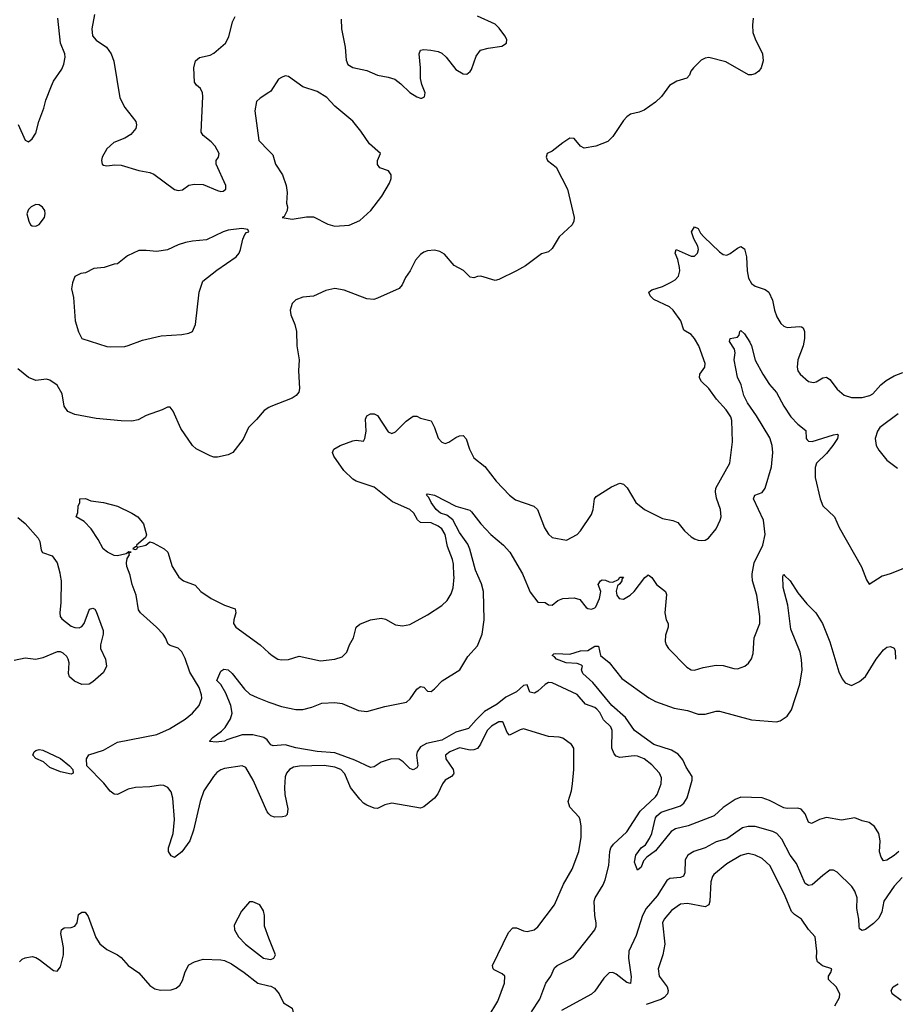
# Model space of a CAD drawing. Header units: inches. Extents: x 1843162 to 1959474, y 907081 to 1016326.
# Tile 395 of 656: x 1898600 to 1903517, y 967592 to 973121. Entities that reach past the tile are written whole.
import ezdxf

# ---------------------------------------------------------------- set-up
doc = ezdxf.new("R2010")
doc.units = ezdxf.units.IN
doc.header["$MEASUREMENT"] = 0
for name, color, linetype in [('B8996', 7, 'Continuous'), ('B8997', 7, 'Continuous'), ('B9906', 7, 'Continuous'), ('B9907', 7, 'Continuous')]:
    doc.layers.add(name, color=color, linetype=linetype)

msp = doc.modelspace()

# ---------------------------------------------------------------- linework, layer by layer
at = {"layer": 'B8996', "color": 5}
for points, elevation in [([(1898828.2, 970000), (1898832.6, 969970), (1898831.2, 969848.8), (1898825.3, 969790), (1898828.3, 969770), (1898836.5, 969756.5), (1898890, 969715.8), (1898910, 969707.6), (1898933.7, 969706.3), (1898950, 969712.7), (1898963, 969730), (1898992, 969810), (1899010, 969817.2), (1899022, 969810), (1899030, 969798), (1899069.6, 969690), (1899069.6, 969670), (1899053, 969610), (1899054.7, 969590), (1899081.5, 969530), (1899087.1, 969490), (1899070, 969454.9), (1899010, 969403.1), (1898990, 969390.4), (1898950, 969386.7), (1898907.1, 969407.1), (1898880.7, 969430), (1898873.4, 969450), (1898878, 969510), (1898873, 969530), (1898865.5, 969545.5), (1898843.4, 969563.4), (1898830, 969570.7), (1898810, 969570.6), (1898730, 969537.6), (1898690, 969528.7), (1898630, 969535.8), (1898570, 969522.6)], 620), ([(1900000, 968660.8), (1899990, 968672), (1899910.9, 968850), (1899870, 968921.7), (1899850, 968930.7), (1899750, 968915.5), (1899730, 968908.9), (1899707.5, 968892.5), (1899688.5, 968871.5), (1899633.4, 968790), (1899613, 968730), (1899575.3, 968570), (1899555.6, 968510), (1899510, 968448.7), (1899470, 968416), (1899450, 968424.5), (1899435.3, 968450), (1899435.3, 968470), (1899462.1, 968550), (1899468.8, 968628.8), (1899459.5, 968750), (1899450, 968784.5), (1899432.6, 968810), (1899410, 968820.9), (1899390, 968823.1), (1899330, 968812.5), (1899250, 968809.9), (1899210, 968800.2), (1899150, 968769.9), (1899130, 968772.1), (1899107.9, 968787.9), (1899072.7, 968832.7), (1898976.5, 968930), (1898975, 968970), (1898988.1, 968991.9), (1899070, 969018.3), (1899150, 969063.2), (1899370, 969107.4), (1899441.7, 969138.3), (1899530, 969193.2), (1899570, 969227.3), (1899607, 969270), (1899623.2, 969310), (1899621.7, 969330), (1899608.2, 969370), (1899556, 969456), (1899530, 969533.1), (1899511.1, 969571.1), (1899490, 969591.6), (1899445.8, 969605.8), (1899434.2, 969614.2), (1899419.5, 969650), (1899405.2, 969670), (1899367.4, 969710), (1899278.2, 969790), (1899266.7, 969806.7), (1899254.4, 969890), (1899231.5, 969950), (1899221.3, 970000)], 580), ([(1899487.4, 970000), (1899493.7, 969990), (1899519.1, 969970), (1899584.6, 969944.6), (1899617.1, 969910), (1899674.9, 969870), (1899750, 969833.6), (1899810, 969813.1), (1899813.2, 969790), (1899801.8, 969750), (1899801.6, 969730), (1899812.9, 969710), (1899950, 969610.3), (1900000, 969566.2)], 580), ([(1900000, 969063.6), (1899990, 969077.6), (1899970.8, 969090.8), (1899910, 969105.8), (1899850, 969105.7), (1899762.4, 969077.6), (1899749.7, 969069.7), (1899704.2, 969064.2), (1899667.2, 969067.2), (1899665.2, 969070), (1899684, 969090), (1899733.7, 969126.3), (1899753.1, 969146.9), (1899784.4, 969195.6), (1899793.7, 969226.3), (1899785, 969270), (1899758.1, 969338.1), (1899730, 969387.3), (1899707, 969410), (1899730, 969462), (1899746, 969474), (1899770, 969470.6), (1899794, 969450), (1899862, 969362), (1899893.1, 969333.1), (1899933.8, 969313.8), (1900000, 969289.2)], 560), ([(1900000, 967962.9), (1899974.3, 968030), (1899974.7, 968090), (1899970, 968117.2), (1899949.4, 968150), (1899910, 968167.6), (1899890, 968166.6), (1899845.8, 968114.2), (1899804.9, 968035.1), (1899806.7, 968010), (1899829.7, 967969.7), (1899868.8, 967928.8), (1899970, 967851.2), (1900000, 967845.5)], 620), ([(1898599.1, 967830), (1898614, 967846), (1898630, 967853), (1898670, 967859.6), (1898690, 967854.5), (1898710, 967842.9), (1898790, 967780.7), (1898810, 967778.4), (1898830, 967802.7), (1898845.2, 967870), (1898845.8, 967910), (1898830.3, 967989.7), (1898834.9, 968010), (1898850, 968020.5), (1898890, 968022.4), (1898910.3, 968029.7), (1898923, 968050), (1898930, 968095.3), (1898950, 968108.7), (1898968.4, 968108.4), (1898985.2, 968085.2), (1899027.3, 967967.3), (1899050.7, 967930.7), (1899090, 967898.9), (1899150, 967869.7), (1899170, 967854.7), (1899210, 967809.6), (1899270, 967768), (1899330, 967697.3), (1899358.9, 967678.9), (1899390, 967671.8), (1899450, 967672.3), (1899478.7, 967681.3), (1899500.2, 967699.8), (1899515.1, 967724.9), (1899530, 967773.2), (1899550, 967814), (1899582, 967830), (1899630, 967845.2), (1899730, 967841.2), (1899750, 967838), (1899790, 967818), (1899861.2, 967770), (1899937.2, 967710), (1900000, 967696.2)], 620)]:
    msp.add_lwpolyline(points, dxfattribs=dict(at, elevation=elevation))
at = {"layer": 'B8996', "color": 5, "elevation": 580}
msp.add_lwpolyline([(1898890, 968884.5), (1898830, 968896.8), (1898770, 968920.8), (1898733.5, 968953.5), (1898690, 968971.6), (1898674.7, 968990), (1898682, 969010), (1898690, 969016.9), (1898710, 969021.8), (1898730, 969019.2), (1898830, 968972.7), (1898880.7, 968930), (1898897.7, 968910), (1898899.6, 968890)], close=True, dxfattribs=at)
at = {"layer": 'B8997', "color": 5}
for points, elevation in [([(1898592.1, 972532.1), (1898630, 972444.5), (1898650, 972435.8), (1898670, 972452.4), (1898690, 972484.7), (1898707.4, 972550), (1898736.3, 972623.7), (1898746.4, 972670), (1898778.5, 972750), (1898790, 972775.3), (1898837.1, 972842.9), (1898848.2, 972871.8), (1898855.2, 972910), (1898854, 972930), (1898828.6, 972990), (1898814.6, 973130)], 620), ([(1899019.9, 973150), (1899005.8, 973070), (1899009.9, 973030), (1899030, 973005.3), (1899086.7, 972966.7), (1899113.6, 972930), (1899128.9, 972888.9), (1899162.1, 972682.1), (1899190, 972627.7), (1899252.4, 972550), (1899256.9, 972530), (1899252.6, 972510), (1899223.6, 972476.4), (1899190, 972455.5), (1899129.3, 972430.7), (1899090, 972395.2), (1899063.1, 972350), (1899059.7, 972330), (1899063.6, 972310), (1899070, 972304.2), (1899090, 972299.7), (1899134.1, 972305.9), (1899170, 972303.7), (1899270, 972274.8), (1899330, 972263.1), (1899352.8, 972252.8), (1899470, 972166.9), (1899490, 972161.3), (1899514.9, 972165.1), (1899550, 972191.5), (1899582.2, 972197.8), (1899630, 972195.3), (1899710, 972162.2), (1899730, 972156.4), (1899742, 972158), (1899757, 972170), (1899757.4, 972190), (1899702.6, 972310), (1899704.2, 972330), (1899716.5, 972350), (1899719.8, 972370), (1899696.9, 972410), (1899674.5, 972434.5), (1899630.5, 972470), (1899619.5, 972490), (1899629.1, 972689.1), (1899625.7, 972710), (1899614.5, 972734.5), (1899592.8, 972752.8), (1899581.3, 972770), (1899577.6, 972850), (1899587.4, 972890), (1899610, 972909.6), (1899670, 972922.4), (1899690, 972933.5), (1899755.9, 972990), (1899775, 973025), (1899795.5, 973110), (1899810, 973138.7)], 620), ([(1900000, 972712.7), (1899950, 972679.5), (1899930, 972660.9), (1899920.6, 972610), (1899942.6, 972442.6), (1900000, 972383.8)], 640), ([(1900000, 970943.4), (1899972.7, 970927.3), (1899930, 970875.8), (1899884.2, 970830), (1899854.7, 970765.3), (1899796.3, 970690), (1899770, 970676.5), (1899710, 970664.4), (1899690, 970664.4), (1899670, 970672.4), (1899591.6, 970711.6), (1899570.5, 970730), (1899505.9, 970825.9), (1899461.7, 970921.7), (1899444.9, 970944.9), (1899430, 970946), (1899399.3, 970930), (1899310, 970898), (1899266.3, 970873.7), (1899230, 970866.4), (1899170, 970867.7), (1899030, 970880.7), (1898910, 970903.3), (1898870, 970921.1), (1898850.1, 970950), (1898839.1, 971019.1), (1898810, 971068), (1898770, 971097.3), (1898750, 971101.5), (1898690, 971095.6), (1898650, 971111.5), (1898590, 971160.2)], 620), ([(1899221.3, 970000), (1899221.1, 970001.1), (1899202.2, 970050), (1899199.3, 970070), (1899204, 970096), (1899216.1, 970116.1), (1899212.5, 970127.5), (1899226, 970130), (1899212.3, 970132.3), (1899198, 970122), (1899148.7, 970110), (1899130, 970112.9), (1899093.3, 970130), (1899069, 970150), (1899041.3, 970201.3), (1899001.3, 970261.3), (1898962.4, 970302.4), (1898918, 970330), (1898927.3, 970352.7), (1898928, 970390), (1898938, 970410), (1898938, 970430), (1898970, 970432.4), (1898998.8, 970418.8), (1899071.3, 970410), (1899150, 970389.1), (1899230.7, 970350.7), (1899263.6, 970330), (1899294.8, 970290), (1899312.6, 970227.4), (1899306.4, 970213.6), (1899256.3, 970170), (1899258, 970162), (1899250, 970161.2), (1899236, 970150), (1899250, 970145.7), (1899259.3, 970150), (1899261.5, 970158.5), (1899309.2, 970170), (1899330, 970188.4), (1899350, 970183.7), (1899410.5, 970150), (1899431.6, 970130), (1899456.1, 970050), (1899487.4, 970000)], 580), ([(1898590, 970325.7), (1898630, 970291.6), (1898703.4, 970210), (1898713, 970190), (1898721.4, 970141.4), (1898728.9, 970128.9), (1898783.1, 970110), (1898810.4, 970070.4), (1898826.2, 970013.8), (1898828.2, 970000)], 620)]:
    msp.add_lwpolyline(points, dxfattribs=dict(at, elevation=elevation))
at = {"layer": 'B8997', "color": 5, "elevation": 640}
for points in [[(1898690, 972084), (1898664.7, 972070), (1898650, 972055.3), (1898641, 972030), (1898651, 971990), (1898661, 971970), (1898670, 971962.8), (1898690, 971960.7), (1898710, 971971.3), (1898739, 972010), (1898744, 972030), (1898742, 972050), (1898729.1, 972069.1), (1898710, 972082)], [(1899848, 971948), (1899770, 971939), (1899742, 971930), (1899650, 971884), (1899570, 971877.6), (1899532, 971870), (1899490, 971857.2), (1899430, 971829.5), (1899370, 971819.3), (1899310, 971825.2), (1899270, 971824), (1899204.9, 971795.1), (1899150, 971749.2), (1899130, 971749), (1899074, 971730), (1899016, 971724), (1898970, 971699), (1898943.6, 971696.4), (1898910, 971678), (1898896.3, 971643.7), (1898890.5, 971610), (1898901.4, 971561.4), (1898911.5, 971430), (1898930, 971367.3), (1898948.7, 971330), (1899090, 971286), (1899110, 971283), (1899190, 971286.7), (1899210, 971290.5), (1899290, 971322), (1899394.3, 971345.7), (1899510, 971354), (1899550, 971360.3), (1899569.7, 971370.3), (1899587.8, 971410), (1899607.3, 971590), (1899627.7, 971652.3), (1899706.3, 971713.7), (1899816, 971790), (1899832.3, 971810), (1899840.9, 971830), (1899852.3, 971887.7), (1899864.7, 971915.3), (1899874, 971926), (1899886, 971930), (1899882, 971942)]]:
    msp.add_lwpolyline(points, close=True, dxfattribs=at)
at = {"layer": 'B9906', "color": 5}
for points, elevation in [([(1900000, 969289.2), (1900070, 969263.2), (1900150, 969246.3), (1900190, 969246.3), (1900239.8, 969260.2), (1900296.3, 969283.7), (1900370, 969287), (1900410, 969281.1), (1900502.3, 969242.3), (1900550, 969235.9), (1900650, 969263.8), (1900771.2, 969288.8), (1900793.3, 969306.7), (1900830, 969361.1), (1900850, 969377.1), (1900870, 969373), (1900890, 969350.5), (1900910, 969348.7), (1900930, 969362.4), (1900971.6, 969408.4), (1901071.5, 969470), (1901115.8, 969544.2), (1901170, 969603.9), (1901196.3, 969670), (1901208.1, 969750), (1901205.4, 969910), (1901193.2, 969953.2), (1901172.6, 970000)], 560), ([(1900000, 969566.2), (1900018.4, 969550), (1900050, 969530.3), (1900070, 969525.5), (1900110, 969528.9), (1900170, 969547.6), (1900290, 969520.7), (1900369.8, 969530.2), (1900410, 969543.1), (1900436.9, 969570), (1900451.5, 969610), (1900474.7, 969650), (1900489.7, 969710), (1900510, 969726.7), (1900570, 969751.5), (1900630, 969760.3), (1900654.9, 969754.9), (1900710, 969722.4), (1900750, 969717.4), (1900790, 969724), (1900890, 969778.3), (1900970, 969832), (1901001, 969859), (1901023.8, 969896.2), (1901033.5, 969930), (1901039.1, 969990), (1901038.7, 970000)], 580), ([(1901426.9, 970000), (1901466.6, 969906.6), (1901510, 969850.8), (1901550, 969847.3), (1901570, 969835.5), (1901590, 969834), (1901621.4, 969858.6), (1901649.1, 969870.9), (1901714.3, 969874.3), (1901745.1, 969865.1), (1901780.9, 969820.9), (1901790, 969813.7), (1901810, 969810.3), (1901830, 969817.6), (1901835.7, 969824.3), (1901855.5, 969870), (1901863.1, 969910), (1901847.7, 969950), (1901860.5, 969970), (1901870, 969975), (1901890, 969973.8), (1901910, 969963.8), (1901930, 969962), (1901962, 969978), (1901970, 969990.3), (1901990, 969990.7), (1901980.5, 969979.5), (1901980.5, 969970), (1901970, 969953.2), (1901957.6, 969942.4), (1901948.7, 969911.3), (1901953.1, 969890), (1901967, 969870), (1901990, 969866.9), (1902027.6, 969890), (1902050, 969910.3), (1902110, 969988.2), (1902125.9, 970000)], 560), ([(1903536.1, 968450), (1903510, 968426.8), (1903470, 968400.5), (1903450, 968398), (1903437.1, 968417.1), (1903427.5, 968447.5), (1903431.2, 968510), (1903424, 968550), (1903400.5, 968590), (1903370, 968612.4), (1903330, 968622.3), (1903290, 968639.4), (1903214.7, 968625.3), (1903130, 968639.9), (1903090.3, 968630), (1903046.1, 968606.1), (1903030, 968614), (1903010, 968660.5), (1902987.5, 968687.5), (1902970, 968692.2), (1902910, 968690.4), (1902890, 968695.5), (1902810, 968737), (1902770, 968751.4), (1902650, 968754), (1902618.4, 968741.6), (1902550, 968697.3), (1902500.4, 968650), (1902353.2, 968593.2), (1902282.2, 968577.8), (1902258.3, 968561.7), (1902170, 968453.7), (1902122.1, 968417.9), (1902103, 968397), (1902090, 968362), (1902070, 968345.1), (1902052, 968390), (1902060.3, 968430), (1902089.7, 968470), (1902113.3, 968486.7), (1902137.3, 968522.7), (1902149, 968551), (1902170, 968638), (1902177.4, 968650), (1902202.7, 968670), (1902310, 968706.3), (1902330, 968722), (1902348.1, 968751.9), (1902376.7, 968850), (1902375.7, 968870), (1902343.2, 968923.2), (1902324.3, 968964.3), (1902296.9, 968996.9), (1902259.4, 969019.4), (1902161, 969050), (1902052.8, 969130), (1902002.6, 969202.6), (1901925.6, 969270), (1901818.3, 969398.3), (1901762.4, 969450), (1901755.6, 969470), (1901759.6, 969490), (1901755.3, 969495.3), (1901730, 969506.3), (1901669.3, 969510), (1901614.5, 969530), (1901603.8, 969543.8), (1901589.5, 969550), (1901600.1, 969559.9), (1901610, 969562), (1901690, 969558.7), (1901750, 969576.3), (1901790, 969578), (1901830, 969602.8), (1901850, 969602), (1901862, 969550), (1901910.8, 969510.8), (1901982, 969422), (1902132.8, 969312.8), (1902170, 969292.7), (1902274.4, 969254.4), (1902350, 969240.8), (1902410, 969220.2), (1902450, 969220.2), (1902510, 969237.4), (1902530, 969237.4), (1902710, 969188.4), (1902850, 969178.7), (1902870, 969184.4), (1902909.7, 969210.3), (1902934.3, 969245.7), (1902980.3, 969390), (1902993.5, 969470), (1902990, 969528), (1902982, 969570), (1902930, 969698), (1902913.8, 969833.8), (1902887.7, 969932.3), (1902884.8, 969995.2), (1902887.5, 970000)], 540), ([(1902134, 970000), (1902150, 969988), (1902176.4, 969950), (1902226, 969910), (1902232.9, 969892.9), (1902223.1, 969790), (1902230.4, 969750), (1902240.5, 969730), (1902240.5, 969710), (1902225.5, 969665.5), (1902224.9, 969630), (1902230.5, 969610.5), (1902244, 969590), (1902345.7, 969485.7), (1902370, 969470.4), (1902390, 969467.2), (1902437.8, 969482.2), (1902510, 969495.6), (1902550, 969494), (1902610, 969477.4), (1902630, 969476.5), (1902672, 969490), (1902692.9, 969507.1), (1902710, 969531), (1902718, 969562), (1902724, 969650), (1902756.9, 969730), (1902756.4, 969770), (1902739.8, 969890), (1902715.8, 969970), (1902713.3, 970000)], 560), ([(1902895, 970000), (1902926.8, 969970), (1902970, 969902.8), (1903020.7, 969840.7), (1903070.5, 969790), (1903108.2, 969730), (1903150, 969626.8), (1903199.1, 969459.1), (1903218.5, 969418.5), (1903236.1, 969396.1), (1903270, 969382), (1903315.6, 969404.4), (1903350, 969433.4), (1903410, 969530.5), (1903450, 969582), (1903470, 969597.3), (1903490, 969601), (1903510, 969591.3), (1903516.3, 969576.3), (1903518, 969530)], 540), ([(1903346.1, 970000), (1903355.5, 969975.5), (1903370, 969951.3), (1903442.6, 969997.4), (1903452.2, 970000)], 560), ([(1901474, 967550), (1901520, 967620), (1901554.7, 967710), (1901582, 967750), (1901604, 967796), (1901618, 967810), (1901690, 967844.4), (1901710, 967859), (1901828.7, 968010), (1901836.5, 968030), (1901837.8, 968050), (1901829.7, 968090.3), (1901826.2, 968170), (1901831.1, 968190), (1901876.8, 968263.2), (1901888.4, 968290), (1901908.2, 968371.8), (1901913.9, 968450), (1901919.1, 968470), (1901934.2, 968490), (1902010, 968559.7), (1902083.3, 968676.7), (1902170, 968756), (1902180.3, 968770), (1902202.8, 968830), (1902204.2, 968864.2), (1902192.6, 968890), (1902150, 968936.9), (1902106, 968970), (1902070, 968985.8), (1902050, 968987.7), (1901970, 968977.7), (1901950, 968985.8), (1901937.9, 968997.9), (1901925.7, 969030), (1901926.9, 969130), (1901920.2, 969150), (1901878.1, 969190), (1901857.6, 969230), (1901841.4, 969250), (1901830, 969258.7), (1901776.7, 969276.7), (1901730, 969330.6), (1901590, 969397.4), (1901570, 969399.4), (1901550, 969388.1), (1901510.4, 969349.6), (1901490, 969339.3), (1901465.2, 969345.2), (1901450, 969386.6), (1901430, 969382.7), (1901390, 969345.8), (1901330, 969317.1), (1901282, 969278), (1901210, 969235.4), (1901162.6, 969190), (1901119.7, 969140.3), (1901050, 969120.4), (1900970, 969075.8), (1900884.5, 969055.5), (1900850, 969037.1), (1900831.2, 969010), (1900828.2, 968990), (1900835.8, 968930), (1900830, 968919.6), (1900810, 968908.7), (1900790, 968915.4), (1900753.5, 968953.5), (1900730, 968967.8), (1900690.2, 968969.8), (1900670, 968964.5), (1900629.4, 968950.6), (1900590, 968924.8), (1900570, 968921.7), (1900482.6, 968962.6), (1900370, 969003.8), (1900270.9, 969010.9), (1900150, 969031.8), (1900090, 969048.6), (1900023.8, 969043.8), (1900010, 969049.6), (1900000, 969063.6)], 560), ([(1901230, 967520.2), (1901285.3, 967610), (1901322.3, 967710), (1901323.6, 967750), (1901310, 967763.6), (1901264.4, 967784.4), (1901258.4, 967790), (1901254.3, 967810), (1901344.8, 967995.2), (1901370, 968021.7), (1901390, 968020.2), (1901430, 968003.6), (1901450, 968000.2), (1901489.8, 968010.2), (1901510, 968027.2), (1901603.1, 968150), (1901653.4, 968266.6), (1901701.7, 968350), (1901739.3, 968450), (1901752.3, 968530), (1901752.7, 968592.7), (1901747.9, 968627.9), (1901741.7, 968641.7), (1901690, 968698), (1901679.7, 968730), (1901699.1, 968790), (1901704.8, 968830), (1901712, 968910), (1901711.6, 969030), (1901698, 969050), (1901650, 969086), (1901630, 969092), (1901570, 969096.2), (1901430, 969137.8), (1901410, 969133.3), (1901350, 969102.3), (1901337.7, 969117.7), (1901314.1, 969174.1), (1901310, 969178.2), (1901290, 969178.7), (1901250, 969154.4), (1901224.6, 969130), (1901186.7, 969053.3), (1901170, 969029.1), (1901150, 969020.2), (1901130, 969019.3), (1901070, 969032), (1901015.3, 969010), (1900990.3, 968990), (1900993.4, 968970), (1901033.7, 968910), (1901038.5, 968890), (1901036, 968884), (1901024.9, 968870), (1900989.1, 968850), (1900974.2, 968830), (1900947.2, 968772.8), (1900930, 968749.8), (1900870, 968700.9), (1900850, 968693.1), (1900690, 968721.4), (1900650, 968712.7), (1900610, 968692), (1900590, 968694), (1900550, 968709.1), (1900530, 968722), (1900510, 968743.9), (1900457.6, 968810), (1900425.4, 968885.4), (1900402.5, 968910), (1900370, 968923.4), (1900310, 968933), (1900170.9, 968929.1), (1900137.2, 968922.8), (1900114.9, 968910), (1900098.9, 968890), (1900091.1, 968868.9), (1900086.3, 968810), (1900089.4, 968769.4), (1900105.2, 968690), (1900102.8, 968657.2), (1900092.7, 968647.3), (1900076.4, 968643.6), (1900030, 968642.3), (1900010, 968649.7), (1900000, 968660.8)], 580), ([(1903555.4, 968304.6), (1903510, 968255.9), (1903451.8, 968170), (1903441.2, 968110), (1903424.6, 968075.4), (1903394.2, 968045.8), (1903350, 968012.4), (1903330, 968006), (1903316.1, 968016.1), (1903313.5, 968030), (1903312.5, 968070), (1903301.3, 968130), (1903301.8, 968190), (1903290, 968227.3), (1903272.4, 968252.4), (1903190, 968333.3), (1903170, 968344.2), (1903150, 968344.2), (1903110, 968315.1), (1903050, 968261.6), (1903030, 968258.4), (1903010, 968269.5), (1902962.1, 968382.1), (1902927.1, 968430), (1902879.2, 968519.2), (1902851.2, 968550), (1902830, 968561.5), (1902730, 968589.9), (1902690, 968590.6), (1902657.9, 968582.1), (1902570, 968520.4), (1902510, 968503.9), (1902450, 968470.7), (1902386, 968450), (1902351.7, 968430), (1902337.2, 968402.8), (1902334.8, 968330), (1902328.2, 968311.8), (1902310, 968304.4), (1902250, 968297.3), (1902233.5, 968286.5), (1902179.1, 968200.9), (1902118.4, 968130), (1902096.6, 968090), (1902061.1, 967978.9), (1902020.7, 967890), (1902019.3, 967850), (1902033.4, 967746.6), (1902030, 967709.2), (1902010, 967713.6), (1901950, 967761), (1901930, 967769.8), (1901910, 967768.5), (1901881, 967739), (1901830, 967664.7), (1901810, 967648.5), (1901642.5, 967557.5)], 560), ([(1903176.3, 967583.7), (1903204.2, 967630), (1903206, 967650), (1903185.1, 967690), (1903140.9, 967730), (1903142, 967750), (1903155.1, 967770), (1903160.9, 967790), (1903107.2, 967807.2), (1903079.2, 967830), (1903073.5, 967850), (1903075.9, 967890), (1903066.3, 967970), (1903030, 968011.1), (1902989.9, 968069.9), (1902950, 968096.8), (1902933.6, 968113.6), (1902898.4, 968198.4), (1902813.6, 968370), (1902770, 968409.8), (1902730, 968429.8), (1902690, 968438.4), (1902650, 968427), (1902570, 968381), (1902498.6, 968321.4), (1902490, 968309.6), (1902481.1, 968278.9), (1902475.7, 968170), (1902470, 968149.8), (1902450, 968139.5), (1902350, 968158.2), (1902310, 968154), (1902260.7, 968119.3), (1902218.4, 968070), (1902210.2, 968049.8), (1902223.2, 967930), (1902210.9, 967870), (1902185.1, 967790), (1902191.7, 967750), (1902235, 967690), (1902240.9, 967670), (1902237.3, 967650), (1902218.9, 967630), (1902200.7, 967619.3), (1902117.4, 967590)], 580), ([(1900000, 967845.5), (1900010, 967843.6), (1900026.6, 967850), (1900035.6, 967870), (1900000, 967962.9)], 620), ([(1900000, 967696.2), (1900010, 967694), (1900030, 967682.4), (1900056.8, 967650), (1900080.6, 967600.6), (1900129.3, 967570), (1900134.9, 967545.1), (1900131.8, 967530), (1900118, 967510), (1900115.1, 967490), (1900122.9, 967470), (1900197.3, 967397.3), (1900208, 967370), (1900209.7, 967350), (1900194, 967250), (1900165.1, 967190), (1900158, 967162), (1900148, 967150), (1900090, 967141.6), (1900050, 967130.4), (1900010, 967145.3), (1900000, 967144.5)], 620), ([(1903550, 967613), (1903499.5, 967650), (1903494, 967670), (1903505.1, 967690), (1903533, 967707)], 560)]:
    msp.add_lwpolyline(points, dxfattribs=dict(at, elevation=elevation))
at = {"layer": 'B9907', "color": 5}
for points, elevation in [([(1902718.7, 973130), (1902715.1, 973090), (1902717.6, 973050), (1902730, 973014), (1902772, 972930), (1902775.1, 972890), (1902764, 972850), (1902750, 972831.3), (1902730, 972818), (1902710, 972811.3), (1902691.6, 972811.6), (1902564.9, 972884.9), (1902470, 972908), (1902450, 972905.5), (1902426.3, 972893.7), (1902382.7, 972850), (1902367.9, 972832.1), (1902360.7, 972810), (1902346.5, 972793.5), (1902290, 972776.4), (1902248.5, 972751.5), (1902203.6, 972690), (1902170, 972657.6), (1902106.5, 972613.5), (1902078.3, 972601.7), (1902030, 972590.4), (1902010, 972575.5), (1901990, 972555.5), (1901930, 972464.9), (1901902.3, 972437.7), (1901835.3, 972410), (1901770, 972400.4), (1901750, 972410.5), (1901714, 972454), (1901690, 972454.9), (1901650, 972430.2), (1901590, 972383.6), (1901562.7, 972370), (1901556.2, 972350), (1901563.6, 972330), (1901612.3, 972292.3), (1901676.8, 972170), (1901714.5, 972010), (1901712, 971990), (1901701.6, 971970), (1901630, 971901.1), (1901590, 971836.4), (1901570, 971817.1), (1901530, 971806), (1901440.8, 971739.2), (1901390, 971710.4), (1901290, 971662), (1901270, 971657.3), (1901190, 971680.7), (1901170, 971678.8), (1901150, 971670.7), (1901130, 971674.8), (1901092.7, 971712.7), (1901040.4, 971740.4), (1900984.7, 971804.7), (1900958.7, 971818.7), (1900930, 971826.4), (1900890, 971823.1), (1900870, 971815.8), (1900850, 971801.6), (1900822.9, 971770), (1900791.8, 971710), (1900766.4, 971673.6), (1900748.3, 971631.7), (1900730, 971610.6), (1900610, 971557.1), (1900589.6, 971550.4), (1900550, 971554), (1900422.6, 971602.6), (1900370, 971611.2), (1900319.3, 971600.7), (1900250, 971568.8), (1900190, 971562.6), (1900150, 971548.4), (1900130, 971528), (1900118.4, 971490), (1900122.8, 971462.8), (1900144.8, 971410), (1900155.3, 971370), (1900156.4, 971290), (1900168.6, 971210), (1900165.6, 971150), (1900170.9, 971050), (1900166.9, 971030), (1900153, 971010), (1900130, 970995.8), (1900010.5, 970949.5), (1900000, 970943.4)], 620), ([(1900404.9, 973124.9), (1900407.8, 973070), (1900426.9, 972966.9), (1900433.4, 972893.4), (1900442.3, 972870), (1900470, 972852.8), (1900550, 972835.3), (1900609.6, 972810), (1900670, 972798.8), (1900706.3, 972786.3), (1900741.2, 972761.2), (1900790, 972712.4), (1900830, 972688), (1900850, 972679.5), (1900858.8, 972681.2), (1900872.3, 972687.7), (1900877, 972710), (1900857.7, 972757.7), (1900850.1, 972790), (1900850.1, 972850.1), (1900842.3, 972930), (1900850.3, 972949.7), (1900870, 972953.7), (1900909.1, 972950.9), (1900950, 972942), (1900970, 972932.9), (1900995.2, 972910), (1901050, 972842.2), (1901090, 972816.4), (1901110, 972815.1), (1901130, 972829.6), (1901137.8, 972842.2), (1901163.4, 972916.6), (1901187.7, 972950), (1901230, 972962), (1901307.5, 972972.5), (1901334.4, 972990), (1901334.9, 973010), (1901324.2, 973030), (1901293, 973073), (1901270, 973096.1), (1901170, 973141.3)], 620), ([(1900000, 972383.8), (1900021.7, 972361.7), (1900037.1, 972310), (1900075.5, 972250), (1900096.4, 972190), (1900101.6, 972150), (1900099.1, 972090), (1900104, 972070), (1900102.8, 972050), (1900084.7, 972015.3), (1900074, 972010), (1900130, 972001.6), (1900210, 972014.4), (1900250, 972014.9), (1900330, 971973), (1900370, 971962), (1900450, 971967.7), (1900510, 971993.4), (1900572.3, 972050), (1900632.7, 972130), (1900677.5, 972202.5), (1900686, 972230), (1900685.2, 972250), (1900671.5, 972271.5), (1900622, 972290), (1900610, 972308), (1900609.5, 972330), (1900625.2, 972370), (1900564, 972424), (1900515.5, 972495.5), (1900470.5, 972550.5), (1900370, 972636.4), (1900324.4, 972684.4), (1900270, 972717.6), (1900190, 972743.7), (1900110, 972801.2), (1900090, 972805.2), (1900070, 972797.2), (1900053.4, 972786.6), (1900010, 972719.3), (1900000, 972712.7)], 640), ([(1901038.7, 970000), (1901036, 970064), (1901030.8, 970090), (1901003.2, 970163.2), (1900989.2, 970230), (1900970, 970262.2), (1900950, 970277.5), (1900910, 970295.4), (1900850, 970298.3), (1900833.2, 970313.2), (1900814.1, 970350), (1900789.9, 970369.9), (1900693.8, 970413.8), (1900590, 970495.7), (1900490, 970529), (1900470, 970541.6), (1900421, 970590), (1900364.7, 970670), (1900356.2, 970690), (1900363.7, 970710), (1900399.3, 970730), (1900470, 970755.6), (1900490, 970758.9), (1900530, 970754.9), (1900538.5, 970770), (1900545.7, 970810), (1900542, 970878), (1900550, 970896.5), (1900570, 970908.1), (1900590, 970907.6), (1900610, 970898.8), (1900670, 970806.4), (1900690, 970798), (1900710, 970807.4), (1900770, 970866.3), (1900810, 970895.3), (1900830, 970893.7), (1900850, 970882.6), (1900910, 970868), (1900928.9, 970830), (1900950, 970770.7), (1900970, 970748), (1900990, 970741.6), (1901010, 970748.4), (1901050, 970774.9), (1901070, 970783.7), (1901090, 970785.5), (1901107.3, 970767.3), (1901126, 970710), (1901150, 970661.3), (1901212, 970612), (1901276.1, 970530), (1901351.1, 970450), (1901385, 970425), (1901487.4, 970390), (1901508.6, 970370), (1901547.2, 970267.2), (1901570, 970232.4), (1901590, 970212.4), (1901670, 970198.3), (1901730, 970230.4), (1901749.8, 970250.2), (1901810, 970342.8), (1901819.7, 970370), (1901827.7, 970430), (1901836.2, 970443.8), (1901922.3, 970497.7), (1901970, 970518.9), (1901990, 970511.8), (1902011.8, 970491.8), (1902059.3, 970410), (1902108.5, 970370), (1902210, 970319.7), (1902268, 970308), (1902296.5, 970296.5), (1902334, 970250), (1902370, 970217.3), (1902390, 970206), (1902410, 970198), (1902430, 970196.3), (1902450, 970198.8), (1902468.7, 970210), (1902510, 970262), (1902534, 970310), (1902539, 970330), (1902535.1, 970370), (1902513.4, 970433.4), (1902506.6, 970470), (1902509.5, 970490), (1902586.9, 970630), (1902602.5, 970750), (1902598, 970870), (1902592.9, 970890), (1902567.8, 970930), (1902513.6, 970990), (1902470, 971049.7), (1902428.4, 971090), (1902417.3, 971110), (1902419.8, 971130), (1902446.6, 971170), (1902449, 971190), (1902414.4, 971290), (1902390, 971330.8), (1902370, 971353.2), (1902330, 971378.3), (1902313.1, 971430), (1902270, 971490.6), (1902249.1, 971509.1), (1902160.8, 971550), (1902140.8, 971570), (1902132.6, 971590), (1902150, 971604.4), (1902210, 971622.3), (1902255, 971645), (1902279.9, 971660.1), (1902298.9, 971681.1), (1902306.4, 971710), (1902305.3, 971730), (1902294.9, 971774.9), (1902281, 971810), (1902286, 971830), (1902370, 971792.2), (1902390, 971792.9), (1902406, 971810), (1902411.4, 971830), (1902408.1, 971850), (1902386.3, 971890), (1902372.8, 971930), (1902390, 971958.4), (1902410, 971948), (1902423.2, 971923.2), (1902441.9, 971901.9), (1902530, 971816.9), (1902550, 971803.1), (1902570, 971799.5), (1902590, 971807.2), (1902630, 971838.4), (1902650, 971848), (1902670, 971834), (1902681.3, 971790), (1902684.7, 971710), (1902692.7, 971670), (1902710, 971640.4), (1902730, 971624.9), (1902786.6, 971606.6), (1902806.4, 971590), (1902826.9, 971546.9), (1902838.9, 971490), (1902852.4, 971452.4), (1902874.9, 971414.9), (1902890, 971400.4), (1902910, 971392), (1902978, 971398), (1902990, 971397.1), (1902999.1, 971390), (1903006.7, 971370), (1903007.7, 971330), (1902998.5, 971290), (1902969.2, 971210), (1902965.5, 971170), (1902970.3, 971150), (1902983.1, 971130), (1903030, 971088.7), (1903056.6, 971083.4), (1903072.2, 971087.8), (1903110, 971110.4), (1903130, 971112.7), (1903150, 971100.7), (1903190, 971045.5), (1903230, 971012.7), (1903270, 971000.3), (1903330, 970998.5), (1903373, 971010), (1903390, 971020.7), (1903435.3, 971070), (1903465.3, 971094.7), (1903510, 971120.2), (1903559.3, 971140.7)], 580), ([(1902713.3, 970000), (1902712.4, 970010), (1902724.6, 970070), (1902773.8, 970170), (1902785.4, 970230), (1902777.3, 970310), (1902719.8, 970430), (1902727.3, 970450), (1902770, 970465.9), (1902786.1, 970490), (1902820.9, 970610), (1902829.8, 970690), (1902824.5, 970730), (1902812, 970772), (1902737.1, 970897.1), (1902686.7, 970970), (1902666.6, 971010), (1902650.5, 971070.5), (1902630, 971112.7), (1902612.3, 971210), (1902616.8, 971250), (1902614.5, 971270), (1902586, 971314), (1902588.7, 971330), (1902630, 971337.3), (1902640.9, 971350), (1902644, 971370), (1902650, 971374.8), (1902670, 971356.3), (1902700.8, 971310), (1902710.2, 971290), (1902729.2, 971209.2), (1902772.4, 971130), (1902810, 971073.1), (1902850, 971027.6), (1902890.9, 970950), (1902930.8, 970890), (1902969.2, 970849.2), (1903014.4, 970814.4), (1903015.8, 970770), (1903021.6, 970761.6), (1903030, 970754), (1903050, 970752), (1903170.3, 970790.3), (1903190, 970793.7), (1903195.5, 970790), (1903192.1, 970770), (1903166.9, 970730), (1903130, 970685), (1903074, 970630), (1903066, 970606), (1903067.6, 970550), (1903095.6, 970430), (1903110, 970390.8), (1903175.5, 970330), (1903202.4, 970270), (1903327.7, 970047.7), (1903346.1, 970000)], 560), ([(1903532.6, 970907.4), (1903430.3, 970830), (1903416.1, 970810), (1903404, 970770), (1903408.7, 970730), (1903424.4, 970704.4), (1903470, 970646.8), (1903530, 970602.8)], 580), ([(1901172.6, 970000), (1901159.3, 970030), (1901128.3, 970148.3), (1901115.8, 970175.8), (1901070, 970241.2), (1901032, 970312), (1900997.8, 970337.8), (1900963.9, 970350), (1900938.2, 970370), (1900909.8, 970410), (1900897.7, 970437.7), (1900883.7, 970450), (1900890, 970458.8), (1900930, 970450.3), (1901048.3, 970388.3), (1901126.8, 970366.8), (1901138, 970358), (1901190, 970290.3), (1901246.5, 970230), (1901317.4, 970170), (1901353.1, 970130), (1901422.6, 970010), (1901426.9, 970000)], 560), ([(1903452.2, 970000), (1903490, 970010.1), (1903570, 970042.3), (1903607, 970070), (1903627.3, 970110), (1903647.5, 970212.5), (1903666, 970234), (1903690, 970237), (1903750, 970220.3), (1903766.8, 970206.8), (1903778, 970190), (1903800.3, 970130), (1903847.7, 970087.7), (1903856.4, 970070), (1903855.8, 970030), (1903846.5, 970000)], 560), ([(1902125.9, 970000), (1902130, 970003), (1902134, 970000)], 560), ([(1902887.5, 970000), (1902890, 970004.7), (1902895, 970000)], 540)]:
    msp.add_lwpolyline(points, dxfattribs=dict(at, elevation=elevation))

doc.saveas('drawing.dxf')
